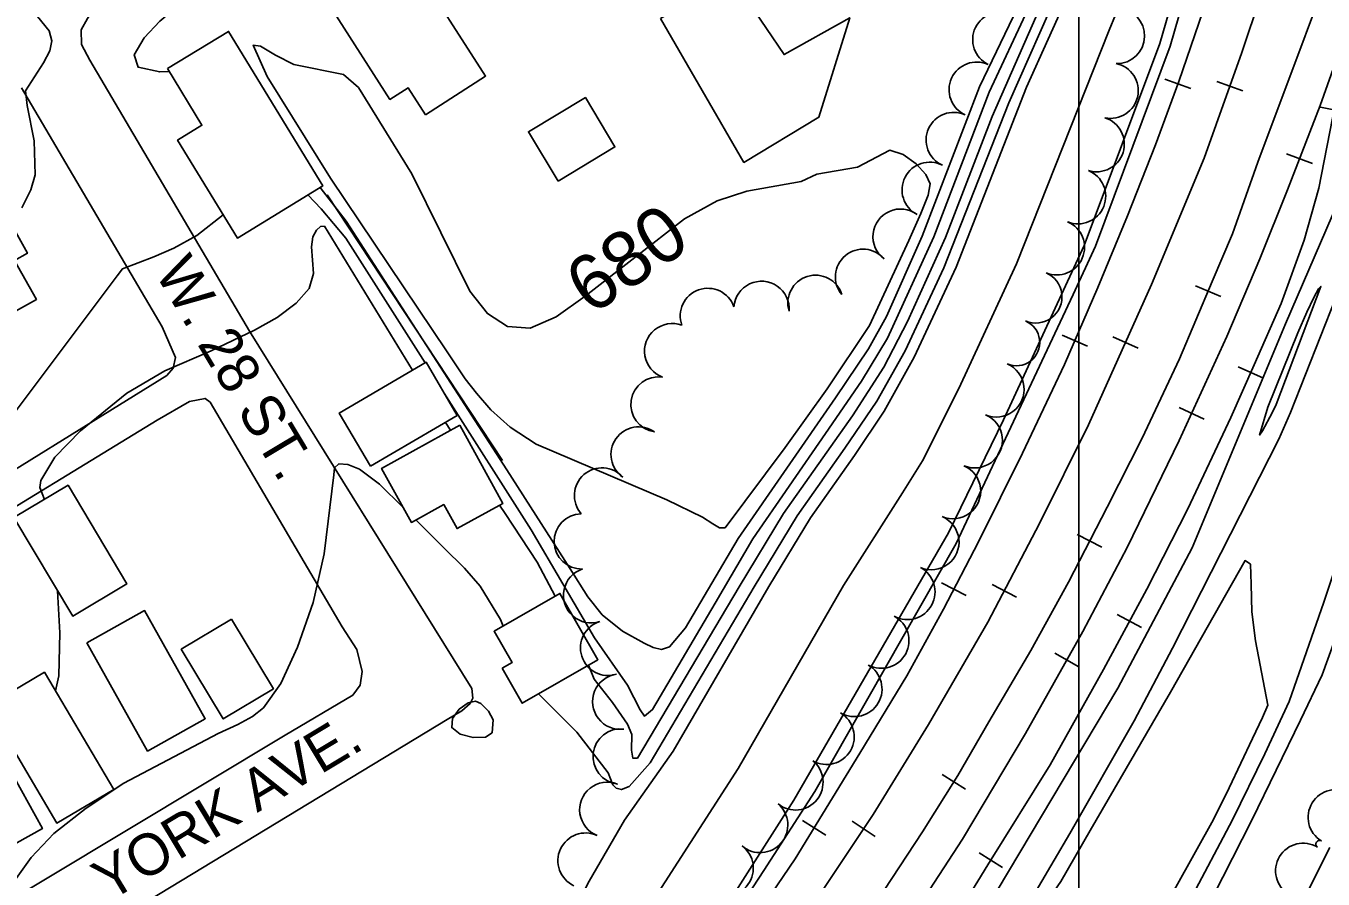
# Model space of a CAD drawing. Extents: x 79600 to 91800, y 75600 to 84400.
# Drawn here: x 83619.5 to 84088.3, y 82237.4 to 82545.8 of the extents above; entities that cross this region are included whole.
import ezdxf

# ---------------------------------------------------------------- set-up
doc = ezdxf.new("R2010")
doc.units = 0
for name, color, linetype in [('084-085$0$BLDG', 7, 'Continuous'), ('084-085$0$GRID', 7, 'Continuous'), ('084-085$0$INDEX', 7, 'Continuous'), ('084-085$0$INDXLBL', 7, 'Continuous'), ('084-085$0$INTER', 7, 'Continuous'), ('084-085$0$ROAD', 7, 'Continuous'), ('084-085$0$ROAD-NAME', 7, 'Continuous'), ('084-085$0$RR', 7, 'Continuous'), ('084-085$0$TREES', 7, 'Continuous'), ('084-085$0$WALL', 7, 'Continuous')]:
    doc.layers.add(name, color=color, linetype=linetype)

# ---------------------------------------------------------------- blocks, each defined once
blk = doc.blocks.new('084-085$0$RRTICK100')
blk.add_line((0, -5), (0, 5))

msp = doc.modelspace()

# ---------------------------------------------------------------- linework, layer by layer
at = {"layer": '084-085$0$BLDG'}
for points in [[(83763.9, 82513.68), (83757.62, 82523.45), (83751.07, 82519.24), (83730.64, 82551.01), (83758.94, 82569.2), (83785.65, 82527.66)], [(83848.83, 82548.53), (83879.01, 82496.48), (83906.12, 82512.82), (83917.24, 82548.8), (83893.54, 82535.44), (83874.39, 82563.77)], [(83670.65, 82530.37), (83683.11, 82509.92), (83674.32, 82504.56), (83695.92, 82469.14), (83726.81, 82487.98), (83692.75, 82543.84)], [(83811.83, 82489.75), (83801.14, 82507.57), (83821.71, 82519.91), (83832.4, 82502.09)], [(83615.39, 82461.06), (83623.28, 82446.92), (83604.82, 82436.63), (83577.93, 82484.85), (83601.02, 82497.73), (83620.03, 82463.64)], [(83743.99, 82386.64), (83775.4, 82404.99), (83764.17, 82424.23), (83732.76, 82405.87)], [(83776.31, 82401.46), (83791.89, 82373.21), (83775.33, 82364.08), (83770.53, 82372.78), (83758.82, 82366.32), (83748.04, 82385.87)], [(83615.16, 82368.08), (83636.41, 82332.45), (83655.98, 82344.12), (83634.73, 82379.75)], [(83791.61, 82313.6), (83795.21, 82315.66), (83788.71, 82326.98), (83812.5, 82340.64), (83826.25, 82316.68), (83798.87, 82300.96)], [(83641.53, 82322.75), (83663.47, 82283.65), (83684.31, 82295.34), (83662.37, 82334.44)], [(83693.78, 82331.4), (83708.96, 82306.21), (83690.85, 82295.3), (83675.67, 82320.49)], [(83605.64, 82300.03), (83630.68, 82257.6), (83651.25, 82269.74), (83626.21, 82312.17)], [(83607.65, 82287.76), (83625.47, 82255.64), (83611.04, 82247.64), (83593.23, 82279.76)]]:
    msp.add_lwpolyline(points, close=True, dxfattribs=at)
at = {"layer": '084-085$0$GRID'}
msp.add_line((84000, 84000), (84000, 80000), dxfattribs=at)
at = {"layer": '084-085$0$INDEX'}
for points in [[(83645.42, 82005.84), (83648.81, 82011.14), (83662.1, 82018.75), (83679.96, 82029.7), (83716.93, 82059.22), (83735.15, 82075.76), (83742.75, 82081.61), (83762.07, 82091.26), (83768.89, 82094.75), (83774.03, 82097.97), (83784.68, 82108.75), (83810.35, 82139.48), (83838.18, 82175.58), (83848.69, 82190.1), (83897.06, 82265.89), (83952.94, 82362.59), (83972.84, 82403.42), (84001.94, 82466.38), (84029.35, 82539.52), (84053.58, 82622.94)], [(83599.55, 82010.17), (83662.64, 82063.56), (83696.18, 82087.74), (83722.75, 82107.08), (83735.64, 82117.62), (83765.48, 82144.86), (83774.5, 82153.82), (83795.18, 82181.14), (83800.39, 82188.88), (83811.42, 82213.34), (83823.11, 82236.62), (83835.81, 82258.62), (83853.45, 82283.6), (83888.06, 82343.17), (83903.04, 82367.99), (83918.92, 82390.48), (83929.75, 82406.56), (83940.55, 82426.12), (83955.68, 82458.61), (83981.14, 82523.65), (83996.79, 82558.54)], [(83621.03, 82010.72), (83624.83, 82015.3), (83646.33, 82028.61), (83707.24, 82073.96), (83719.12, 82084.29), (83746.07, 82101.97), (83759.53, 82112.06), (83775.08, 82126.8), (83788.44, 82141.81), (83804.56, 82162.34), (83819.29, 82182.23), (83837.87, 82216.79), (83876.98, 82277.33), (83915.01, 82343.57), (83936.31, 82377.07), (83943.55, 82388.53), (83956.69, 82414.77), (83977.56, 82459.77), (84011.03, 82544.33), (84015.54, 82555.52)]]:
    msp.add_lwpolyline(points, dxfattribs=at)
for points in [[(83734.24, 82528.22), (83716.34, 82531.91), (83709.75, 82535.19), (83704.31, 82538.46), (83701.7, 82538.89), (83706.69, 82527.55), (83729.53, 82490.77), (83771.77, 82428.05), (83778.24, 82418.29), (83782.3, 82413.02), (83787.54, 82407.08), (83794.51, 82400.81), (83803.87, 82394.58), (83851.12, 82374.51), (83864.09, 82368.19), (83867.74, 82365.81), (83870.22, 82364.34), (83872.2, 82364.31), (83893.95, 82393.4), (83909.12, 82414.67), (83924.4, 82437.47), (83938.65, 82468.25), (83943, 82478.06), (83945.65, 82484.59), (83946.3, 82488.74), (83944.8, 82492.15), (83941.24, 82495.94), (83936.54, 82499.3), (83931.8, 82500.88), (83920.09, 82494.72), (83905.4, 82492.17), (83899.66, 82489.61), (83880.05, 82486.13), (83869.38, 82482.59), (83857.57, 82476.04), (83821.69, 82448.17), (83811.2, 82440.64), (83801.8, 82436.56), (83793.56, 82437.11), (83786.33, 82441.83), (83779.89, 82449.87), (83759.02, 82492.37), (83739.67, 82523.54)], [(83785.56, 82288.72), (83781.15, 82288.54), (83776.4, 82289.73), (83773.41, 82292.15), (83773.64, 82295.49), (83776.15, 82298.84), (83779.34, 82301.15), (83781.95, 82301.66), (83783.9, 82300.83), (83786.67, 82298.14), (83788.41, 82294.93), (83788, 82290.26)]]:
    msp.add_lwpolyline(points, close=True, dxfattribs=at)
at = {"layer": '084-085$0$INTER'}
msp.add_line((83771.12, 82402.49), (83772.99, 82399.63), dxfattribs=at)
for points in [[(83651.85, 82009.17), (83681.2, 82025.89), (83718.87, 82056.27), (83738.36, 82074.06), (83745.38, 82079.51), (83772.22, 82092.46), (83776.93, 82095.16), (83786.6, 82105.13), (83818.73, 82143.88), (83848.92, 82183.47), (83886.16, 82240.44), (83904.67, 82269), (83955.68, 82358.69), (83998.05, 82448.67), (84006.11, 82466.14), (84033.01, 82538.56), (84051.56, 82602.91), (84062.36, 82640.86), (84073.88, 82694.23), (84089.28, 82806.36)], [(83800.88, 82018.38), (83821.83, 82036.31), (83846.93, 82064.04), (83861.44, 82081.08), (83931.38, 82174.63), (83948.79, 82199.52), (83966.86, 82226.96), (84014.19, 82306.41), (84041.02, 82357.19), (84074.78, 82438.17), (84091.67, 82477.18), (84095.37, 82485.21), (84100.23, 82490.64), (84099.6, 82496.21), (84110.51, 82583.95), (84119.84, 82644.58), (84140.59, 82741.37), (84145.1, 82762.24), (84146.35, 82767.55)], [(83770.7, 82413.04), (83802.07, 82363.66), (83824.97, 82324.63), (83836.97, 82307.54), (83841.46, 82298.52), (83843.12, 82296.22), (83846.02, 82298.63), (83868.57, 82337.18), (83882.22, 82360.33), (83908.48, 82398.53), (83921.46, 82417.38), (83930.86, 82432.93), (83947.67, 82469.61), (83967.68, 82521.88), (83981.71, 82552.03), (83991.19, 82575.27), (83997.21, 82593.78), (84004.33, 82618), (84008.63, 82635.86), (84008.28, 82641.01), (84003.47, 82644.75), (83991.53, 82649.55), (83970.97, 82656.95), (83960.84, 82660.01)], [(83795.29, 82603.45), (83776.42, 82596.89), (83745.31, 82587.29), (83731.09, 82583.68), (83716.17, 82582.13), (83710.52, 82580.86), (83702.87, 82577.24), (83694.54, 82572.15), (83687.76, 82567.06), (83680.64, 82557.7), (83673.24, 82552.02), (83667.85, 82547.56), (83662.22, 82541.55), (83658.69, 82535.39), (83660.04, 82530.87), (83667.87, 82529.22), (83671.29, 82529.32)], [(83822.83, 82314.72), (83824.89, 82309.71), (83831.53, 82301.27), (83836.92, 82293.43), (83838.45, 82289.67), (83838.43, 82283.95), (83838.81, 82281.12), (83840.5, 82281.1), (83877.28, 82343.01), (83893.36, 82369.51), (83918.24, 82404.8), (83929.57, 82422.45), (83938.16, 82438.93), (83951.84, 82469.37), (83968.7, 82513.12), (83990.13, 82561.99)], [(83618.07, 82480.01), (83621.3, 82486.62), (83622.91, 82491.93), (83622.46, 82504.32), (83619.98, 82517.07), (83619.39, 82522.36), (83625.87, 82532.51), (83628.11, 82536.83), (83628.9, 82540.46), (83627.89, 82544.02), (83614.29, 82560.91)], [(83804.79, 82304.36), (83818.65, 82290.47), (83829.94, 82275.84), (83831.68, 82271.45), (83832.85, 82270.19), (83834.76, 82269.73), (83837.49, 82270.9), (83845.13, 82279.46), (83882.67, 82343.09), (83898.2, 82368.75), (83915.44, 82393.16), (83926.99, 82410.17), (83937.32, 82428.39), (83951.3, 82458.38), (83974.7, 82518.03), (83993.46, 82560.26)], [(83725.81, 82487.37), (83735.3, 82475.24), (83793.29, 82385.37), (83816.22, 82349.54), (83822.57, 82339.38), (83827.75, 82332.96), (83835.11, 82326.97), (83842.91, 82322.72), (83846.22, 82321.11), (83849.22, 82320.4), (83852.14, 82321.32), (83857.95, 82328.27), (83876.97, 82360.45), (83912.16, 82411.38), (83923.98, 82429.08), (83930.5, 82440.79), (83943.49, 82469.86), (83964.18, 82523.81), (83977.83, 82552.32)], [(83868.81, 81946.74), (83973.86, 82109.38), (83992.7, 82142.78), (84013.96, 82172.59), (84035.95, 82209.08), (84045.06, 82224.3), (84062.52, 82258.72), (84080.21, 82294.82), (84088.02, 82311.2), (84117.46, 82392.8), (84131.88, 82431.82), (84137.67, 82445.4), (84148.9, 82466.1), (84172.59, 82501.56), (84176.78, 82507.35), (84179.76, 82509.83), (84180.75, 82507.34), (84171.26, 82452.7), (84167.53, 82431.72), (84167.33, 82420.23), (84168.61, 82408.32), (84172.2, 82397.23), (84175.67, 82390.9), (84184.57, 82384.54)], [(83721.43, 82484.7), (83726.27, 82479.72), (83735.11, 82469.06), (83763.75, 82423.98)], [(83506.32, 82239.28), (83522.99, 82296.35), (83526.4, 82306.71), (83532.98, 82320.01), (83538.96, 82327.92), (83542.91, 82332.55), (83544.37, 82335.69), (83538.66, 82336.37), (83538.58, 82337.85), (83569.09, 82358.26), (83577.78, 82366.03), (83605.75, 82395.36), (83611.97, 82401.44), (83652.53, 82455.52), (83654.4, 82458.03), (83665.73, 82462.29), (83673.02, 82465.51), (83681.26, 82470.07), (83690.82, 82477.5)], [(83626.18, 82374.65), (83624.51, 82378.93), (83624.87, 82381.48), (83629.91, 82389.96), (83639.28, 82399.38), (83656, 82413.09), (83669.77, 82421.16), (83686.49, 82428.34), (83702.13, 82435.78), (83710.28, 82440.46), (83717.23, 82445.55), (83721.86, 82450.9), (83723.48, 82456.33), (83722.74, 82466.01), (83723.21, 82469.55), (83724.48, 82472.01), (83725.99, 82473.35), (83727.37, 82473.48), (83759.26, 82421.36)], [(83827.07, 81893.84), (83866.25, 81948.15), (83909.82, 82018.91), (83968.43, 82107.74), (83991.66, 82148.08), (84004.18, 82166.83), (84040.06, 82229.4), (84055.65, 82258.83), (84067.32, 82282.61), (84076.02, 82301.62), (84088.64, 82337.49), (84098.62, 82367.46), (84107.62, 82399.91), (84111.25, 82414.7), (84112.87, 82431.55), (84113.11, 82441.23), (84112.46, 82451.06), (84110.51, 82459.35), (84107.66, 82465.08), (84104.48, 82467.43), (84101.46, 82465.93), (84096.44, 82456.38), (84076.61, 82406.02), (84072.37, 82396.44)], [(84072.37, 82396.44), (84033.85, 82320.92), (84020.01, 82294.58), (83996.81, 82253.91), (83979.81, 82224.96), (83965, 82202.78), (83923.55, 82147.85), (83906.04, 82121.98), (83882.88, 82093.1), (83858.93, 82060.77), (83844.38, 82040.5), (83836.85, 82029.08), (83836, 82024.96), (83821.33, 82011.56), (83814.09, 82004.84)], [(83616, 82237.64), (83621.37, 82245.18), (83629.57, 82253.8), (83641.27, 82263.05), (83654.91, 82272.06), (83688.95, 82290.02), (83696.09, 82293.32), (83701.39, 82296.21), (83705.37, 82299.28), (83711.69, 82308.08), (83717.64, 82321.24), (83723.29, 82337.37), (83727.36, 82355), (83730.77, 82383.58), (83731.08, 82386.1), (83732.62, 82387.5), (83735.86, 82387.23), (83740.05, 82385.6), (83747.32, 82380.2), (83755.84, 82371.74)], [(83790.69, 82372.55), (83792.69, 82369.49), (83804.31, 82352.01), (83810.77, 82339.65)], [(83760.41, 82367.2), (83770.54, 82357.13), (83778.06, 82349.76), (83783.73, 82343.27), (83790.98, 82331.24), (83792, 82328.87)], [(84062.6, 82333.99), (84062.36, 82344.06), (84062.05, 82351.2), (84060.13, 82352.54), (84033.16, 82304.99), (84004.19, 82254.95), (83993.49, 82236.46), (83959.38, 82187.14), (83930.42, 82148.5), (83918.05, 82131.49), (83904.18, 82108.49), (83901.81, 82103.72), (83899.27, 82099.53), (83889.04, 82090.6), (83878, 82078.33), (83860.96, 82056.16), (83848.2, 82038.55), (83844.74, 82032.8), (83843.11, 82028.85), (83843.48, 82022.53), (83841.87, 82017.74), (83824.15, 82000.66)], [(83630.18, 82305.45), (83631.41, 82310.91), (83631.73, 82326.36), (83630.94, 82341.61)], [(83824.27, 81894.11), (83840.1, 81915.66), (83863.69, 81949.57), (83904.2, 82017.72), (83967.95, 82113.23), (83998.92, 82167.12), (84009.96, 82191.26), (84035.07, 82234.49), (84048.78, 82258.93), (84054.42, 82270.4), (84062.82, 82288.23), (84066.4, 82295.85), (84068.33, 82300.28), (84063.93, 82323.55), (84062.6, 82333.99)], [(83871.37, 81945.33), (83979.37, 82111.1), (83981.7, 82114.99), (83982.74, 82115.98), (83984.85, 82113.9), (84001.21, 82112.77), (84006.62, 82112.33), (84008.84, 82110.62), (84008.97, 82108.67), (84032.7, 82144.92), (84053.24, 82177.34), (84061.28, 82190.1), (84090.8, 82248.85)]]:
    msp.add_lwpolyline(points, dxfattribs=at)
msp.add_lwpolyline([(84069.91, 82405.89), (84066.49, 82399.46), (84065.39, 82397.9), (84068.37, 82407.99), (84079.18, 82434.83), (84082.4, 82442.34), (84084.95, 82447.68), (84086.68, 82450.72), (84087.55, 82451.63), (84071.38, 82408.99)], close=True, dxfattribs=at)
at = {"layer": '084-085$0$ROAD'}
for points in [[(83587.1, 83198.32), (83865.97, 82740.49), (83867.85, 82737.71), (83870.51, 82735.39), (83873.32, 82734.01), (83878.6, 82735.13), (83882.63, 82736.71), (84033.18, 82827.06), (84050.47, 82797.32), (83653.19, 82557.24), (83643.59, 82551.12), (83641.74, 82548.46), (83639.43, 82544.4), (83639.62, 82539.12), (83642.61, 82533.39), (83700.29, 82435.49), (83780.71, 82306.33), (83781.04, 82302.76), (83780.12, 82300.88), (83777.03, 82298.22), (83771.76, 82295.08), (83648.79, 82220.45), (83439.85, 82093.51)], [(83418.41, 82263.31), (83670.38, 82419.44), (83672.7, 82422.1), (83673.61, 82425.99), (83668.72, 82437), (83617.95, 82523.44)]]:
    msp.add_lwpolyline(points, dxfattribs=at)
msp.add_lwpolyline([(83713.18, 82289.42), (83737.66, 82303.88), (83740.28, 82307.47), (83741.02, 82312.45), (83739.11, 82320.37), (83733.77, 82328.58), (83686.15, 82409.75), (83684.27, 82411.13), (83678.68, 82410.01), (83666.91, 82403.25), (83437.38, 82262.96), (83436.47, 82259.84), (83436.5, 82254.09), (83439.03, 82247.27), (83489.15, 82165.96), (83491.18, 82163.02), (83493.06, 82161.16), (83495.4, 82160.4), (83498.35, 82160.89), (83501.92, 82162.46), (83511.83, 82168.43)], close=True, dxfattribs=at)
at = {"layer": '084-085$0$RR'}
for points in [[(84077.75, 82668.81), (84070.75, 82638.86), (84067.1, 82625.62), (84060.88, 82602.26), (84054.48, 82580.77), (84044.87, 82551.01), (84036.17, 82525.77), (84027.76, 82502.86), (84017.67, 82477.14), (84006.95, 82451.26), (83994.84, 82423.36), (83979.65, 82391.39), (83963.84, 82359.26), (83951.09, 82334.93), (83937.87, 82310.9), (83920.94, 82282.96), (83897.55, 82244.72), (83860.74, 82190.54), (83807.54, 82119.62), (83764.64, 82066.26)], [(84118.23, 82658.29), (84115.36, 82643.55), (84107.93, 82614.3), (84099.38, 82589.05), (84064.79, 82496.54)], [(84116.43, 82642.88), (84107.41, 82594.78), (84100.78, 82561.47), (84095.17, 82539.51), (84087.22, 82517.07), (84075.44, 82486.52), (84065.5, 82461.58), (84053.55, 82433.52), (84036.37, 82395.94), (84017.49, 82357.27), (84001.51, 82326.85), (83980.76, 82290.02), (83957.99, 82251.79), (83930.73, 82209.95), (83904.53, 82173.25), (83863.51, 82120.28), (83789.29, 82027.61)], [(83772.5, 82055.49), (83799.5, 82088.47), (83821.86, 82116.91), (83846.08, 82148.16), (83868.12, 82177.37), (83887.09, 82203.3), (83905.72, 82230.78), (83925.75, 82260.76), (83945.75, 82293.22), (83967.13, 82330.21), (83985.87, 82365.93), (84003.53, 82401.65), (84026.37, 82452.32), (84045.37, 82497.99), (84058.96, 82536.17), (84072.34, 82576.28)], [(84101.07, 82564.73), (84092.66, 82517.42), (84086.79, 82487.22), (84081.47, 82468.37), (84073.22, 82445.46), (84063.4, 82423.32), (84054.97, 82404.3), (84039.48, 82371.24), (84024.58, 82342.23), (84008.91, 82313.21), (83989.69, 82278.73), (83967.22, 82242.52), (83946.75, 82209.27), (83920.09, 82171.95), (83889.87, 82131.95), (83799.61, 82019.39)], [(84064.79, 82496.54), (84055.64, 82470.7), (84048.29, 82453.39), (84036.49, 82425.49), (84022.99, 82396.79), (84010.25, 82371.84), (83996.27, 82344.69), (83982.74, 82320.04), (83967.51, 82294.29), (83956.29, 82274.79), (83943.51, 82254.5), (83924.11, 82224.99), (83902.54, 82193.13), (83872.17, 82152.21), (83778.68, 82036.25), (83639.22, 81863.88)]]:
    msp.add_lwpolyline(points, dxfattribs=at)
at = {"layer": '084-085$0$TREES'}
for centre, radius, start, end in [((84013.84, 82542.19), 10, 268.618, 88.618), ((83971.68, 82540.86), 10, 64.2537, 244.2537), ((83963.15, 82522.77), 10, 65.2881, 245.2881), ((84011.54, 82522.41), 10, 258.1326, 78.1326), ((83954.85, 82504.58), 10, 65.6531, 245.6531), ((84006.49, 82503.08), 10, 252.5803, 72.5803), ((83946.15, 82486.57), 10, 62.7698, 242.7698), ((83999.76, 82484.26), 10, 248.0377, 68.0377), ((83935.65, 82469.63), 10, 53.6465, 233.6465), ((83992.11, 82465.78), 10, 247.0023, 67.0023), ((83922.08, 82455.12), 10, 40.1716, 220.1716), ((83885.38, 82443.52), 10, 355.4436, 175.4436), ((83904.89, 82445.7), 10, 17.3056, 197.3056), ((83984.49, 82447.86), 9.47, 246.9381, 66.9381), ((83865.99, 82440.96), 10, 19.5986, 199.5986), ((83853.09, 82428.23), 10, 69.6806, 249.6806), ((83977.48, 82431.38), 8.44, 246.9381, 66.9381), ((83970.25, 82414.42), 10, 246.9381, 66.9381), ((83848.15, 82408.96), 10, 81.5216, 261.5216), ((83962.42, 82396.02), 10, 246.9381, 66.9381), ((83840.96, 82390.86), 10, 55.1429, 235.1429), ((83827.72, 82376.07), 10, 41.2082, 221.2082), ((83954.58, 82377.62), 10, 246.9381, 66.9381), ((83820.43, 82359.48), 10, 91.3223, 271.3223), ((83946.75, 82359.21), 10, 246.9381, 66.9381), ((83823.78, 82339.99), 10, 108.2003, 288.2003), ((83938.1, 82341.21), 10, 241.726, 61.726), ((83928.65, 82323.58), 10, 241.9008, 61.9008), ((83829.94, 82320.96), 10, 107.6831, 287.6831), ((83918.92, 82306.11), 10, 239.8711, 59.8711), ((83834.31, 82301.52), 10, 97.6492, 277.6492), ((83908.88, 82288.81), 10, 239.8604, 59.8604), ((83834.46, 82281.68), 10, 83.2027, 263.2027), ((83897.62, 82272.35), 10, 231.3697, 51.3697), ((83829.64, 82262.43), 10, 68.6724, 248.6724), ((84092.91, 82259.7), 10, 58.7102, 238.7102), ((83884.87, 82256.94), 10, 229.4286, 49.4286), ((83821.78, 82244.05), 10, 65.0353, 245.0353), ((83872.44, 82241.33), 9.97, 233.5579, 53.5579), ((84081.16, 82240.35), 10, 58.7327, 238.7327), ((84087.03, 82250.02), 1.32, 58.7102, 238.7102)]:
    msp.add_arc(centre, radius, start, end, dxfattribs=at)
at = {"layer": '084-085$0$WALL'}
msp.add_line((83791.77, 82388.67), (83728.33, 82484.7), dxfattribs=at)

# ---------------------------------------------------------------- block references
at = {"layer": '084-085$0$RR'}
for p, rotation in [((84035.85, 82524.88), -110.1504123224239), ((84054.63, 82524), 70.39762684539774), ((84092.29, 82515.51), -101.00531821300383), ((84079.8, 82497.83), -111.08613501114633), ((84046.82, 82449.9), -112.9130079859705), ((83998.63, 82432.09), -113.45185174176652), ((84016.95, 82431.42), 65.73211783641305), ((84062.18, 82420.56), -113.90516888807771), ((84040.85, 82405.75), -114.56342386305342), ((84003.95, 82359.61), -117.24658204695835), ((83954.89, 82342.18), -117.65354095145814), ((83973.1, 82341.58), 62.315082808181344), ((84018.36, 82330.71), -118.37864576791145), ((83995.71, 82316.55), -119.4091427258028), ((83954.86, 82272.52), -122.19483526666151), ((83904.39, 82255.9), -121.4536806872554), ((83922.24, 82255.51), 56.260121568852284), ((83968.26, 82244.2), -121.8205536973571)]:
    msp.add_blockref('084-085$0$RRTICK100', p, dxfattribs=dict(at, rotation=rotation))

# ---------------------------------------------------------------- texts
at = {"layer": '084-085$0$INDXLBL'}
msp.add_text('680', height=20, rotation=34.3697, dxfattribs=at).set_placement((83823.78, 82440.91))
at = {"layer": '084-085$0$ROAD-NAME'}
for s, rotation, p in [('W. 28 ST.', 300.8831, (83665.8, 82456.74)), ('YORK AVE.', 31.0902, (83649.64, 82229.04))]:
    msp.add_text(s, height=15, rotation=rotation, dxfattribs=at).set_placement(p)

doc.saveas('drawing.dxf')
